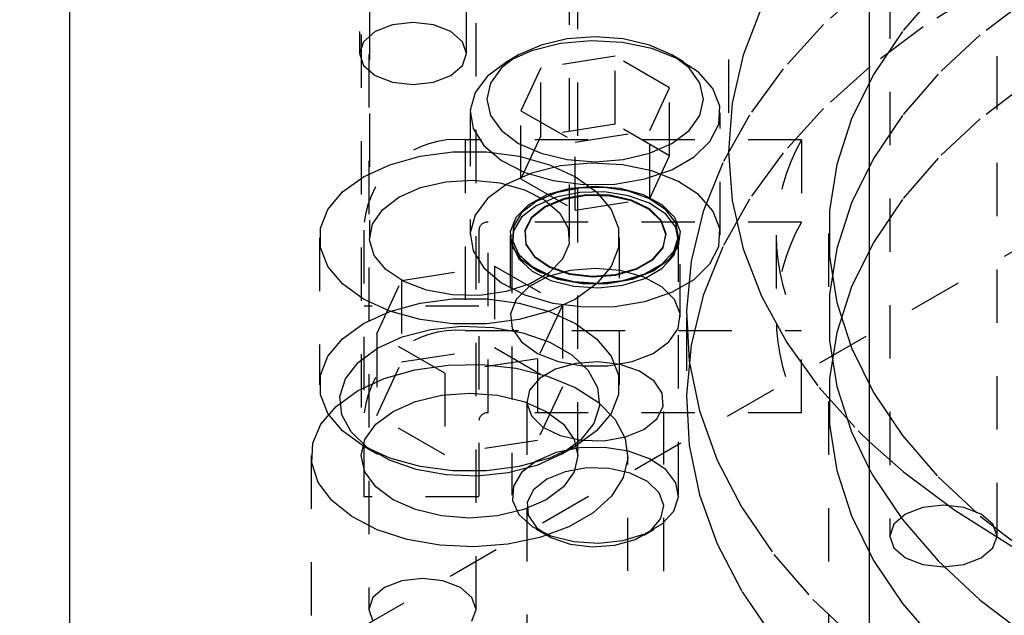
# Model space of a CAD drawing. Header units: inches. Extents: x 1907 to 2452, y -210 to -54.
# Tile 469 of 656: x 2003.84 to 2005.69, y -199.54 to -198.43. Entities that reach past the tile are written whole.
import ezdxf

# ---------------------------------------------------------------- set-up
doc = ezdxf.new("R2010")
doc.units = ezdxf.units.IN
doc.header["$LTSCALE"] = 0.5
doc.header["$MEASUREMENT"] = 0
doc.linetypes.add('HIDDEN', pattern=[0.225, 0.15, -0.075])
doc.layers.add('SID-M-H', color=4, linetype='HIDDEN')
doc.layers.add('SID-M-S', color=105, linetype='Continuous')

msp = doc.modelspace()

# ---------------------------------------------------------------- linework, layer by layer
at = {"layer": 'SID-M-H'}
for p, q in [((2005.17064, -196.30087), (2005.17064, -198.67415)), ((2004.47848, -196.44829), (2004.47848, -198.48964)), ((2004.67948, -198.48964), (2004.67948, -196.44829)), ((2004.48204, -196.65389), (2004.48204, -199.24395)), ((2004.88804, -199.24395), (2004.88804, -196.65389)), ((2004.49754, -197.20228), (2004.49754, -198.83568)), ((2004.87254, -198.83568), (2004.87254, -197.20228)), ((2004.49615, -197.49125), (2004.49615, -199.5326)), ((2004.69715, -199.5326), (2004.69715, -197.49125)), ((2005.4729, -197.76184), (2005.4729, -199.39492)), ((2005.6739, -199.39492), (2005.6739, -197.76184)), ((2007.15991, -198.02087), (1994.07844, -205.57264)), ((2005.43631, -198.35639), (2005.34845, -198.43548)), ((2005.5635, -198.37077), (2005.4966, -198.44833)), ((2005.64565, -198.37032), (2005.53562, -198.43955)), ((2005.73297, -198.38554), (2005.64252, -198.45469)), ((2005.2324, -198.40334), (2005.19817, -198.49245)), ((2004.57898, -198.43162), (2004.54052, -198.43604)), ((2004.61743, -198.43604), (2004.57898, -198.43162)), ((2004.50791, -198.44861), (2004.48613, -198.46744)), ((2004.54052, -198.43604), (2004.50791, -198.44861)), ((2004.65004, -198.44861), (2004.61743, -198.43604)), ((2004.67183, -198.46744), (2004.65004, -198.44861)), ((2005.34845, -198.43548), (2005.2727, -198.51864)), ((2005.53562, -198.43955), (2005.43631, -198.51399)), ((2005.4966, -198.44833), (2005.44238, -198.52913)), ((2004.48613, -198.46744), (2004.47848, -198.48964)), ((2004.67948, -198.48964), (2004.67183, -198.46744)), ((2004.86807, -198.46208), (2004.81908, -198.47379)), ((2004.91328, -198.46563), (2004.85525, -198.47093)), ((2004.92064, -198.45808), (2004.86807, -198.46208)), ((2004.97177, -198.46882), (2004.91328, -198.46563)), ((2004.97321, -198.46208), (2004.92064, -198.45808)), ((2005.0222, -198.47379), (2004.97321, -198.46208)), ((2005.64252, -198.45469), (2005.5635, -198.52836)), ((2004.80133, -198.4844), (2004.75491, -198.50519)), ((2004.81908, -198.47379), (2004.77701, -198.49243)), ((2004.85525, -198.47093), (2004.80133, -198.4844)), ((2005.02704, -198.48031), (2004.97177, -198.46882)), ((2005.06427, -198.49243), (2005.0222, -198.47379)), ((2005.07563, -198.49937), (2005.02704, -198.48031)), ((2004.47848, -198.48964), (2004.48613, -198.51184)), ((2004.67183, -198.51184), (2004.67948, -198.48964)), ((2004.75491, -198.50519), (2004.7189, -198.53199)), ((2004.77701, -198.49243), (2004.74473, -198.51672)), ((2004.77698, -198.49244), (2004.75488, -198.50521)), ((2004.958, -198.49486), (2004.81858, -198.51643)), ((2005.06006, -198.55378), (2004.958, -198.49486)), ((2004.958, -198.62245), (2004.958, -198.49486)), ((2005.09655, -198.51672), (2005.06427, -198.49243)), ((2005.08639, -198.50521), (2005.06429, -198.49244)), ((2005.11449, -198.52481), (2005.07563, -198.49937)), ((2005.19817, -198.49245), (2005.17754, -198.58295)), ((2004.48613, -198.51184), (2004.50791, -198.53066)), ((2004.65004, -198.53066), (2004.67183, -198.51184)), ((2004.74473, -198.51672), (2004.72443, -198.545)), ((2004.81858, -198.51643), (2004.78122, -198.59691)), ((2004.81858, -198.64401), (2004.81858, -198.51643)), ((2005.11684, -198.545), (2005.09655, -198.51672)), ((2005.2727, -198.51864), (2005.20961, -198.60525)), ((2005.43631, -198.51399), (2005.34845, -198.59308)), ((2004.50791, -198.53066), (2004.54052, -198.54324)), ((2004.61743, -198.54324), (2004.65004, -198.53066)), ((2004.7189, -198.53199), (2004.69557, -198.56311)), ((2005.14116, -198.55503), (2005.11449, -198.52481)), ((2005.44238, -198.52913), (2005.4013, -198.61247)), ((2005.5635, -198.52836), (2005.4966, -198.60593)), ((2004.54052, -198.54324), (2004.57898, -198.54766)), ((2004.57898, -198.54766), (2004.61743, -198.54324)), ((2004.72443, -198.545), (2004.71751, -198.57535)), ((2005.0227, -198.63427), (2005.06006, -198.55378)), ((2005.06006, -198.68136), (2005.06006, -198.55378)), ((2005.12376, -198.57535), (2005.11684, -198.545)), ((2005.15397, -198.58813), (2005.14116, -198.55503)), ((2005.73297, -198.54314), (2005.64252, -198.61228)), ((2004.69557, -198.56311), (2004.68638, -198.59661)), ((2004.71751, -198.57535), (2004.72443, -198.6057)), ((2005.11684, -198.6057), (2005.12376, -198.57535)), ((2004.68638, -198.59661), (2004.69191, -198.63038)), ((2004.78122, -198.59691), (2004.88328, -198.65583)), ((2004.78122, -198.7245), (2004.78122, -198.59691)), ((2005.15213, -198.62203), (2005.15397, -198.58813)), ((2005.17754, -198.58295), (2005.17064, -198.67415)), ((2005.34845, -198.59308), (2005.2727, -198.67623)), ((2004.68626, -198.60086), (2004.68626, -198.83051)), ((2004.72443, -198.6057), (2004.74473, -198.63398)), ((2005.09655, -198.63398), (2005.11684, -198.6057)), ((2005.15501, -198.83051), (2005.15501, -198.60086)), ((2005.20961, -198.60525), (2005.15965, -198.69467)), ((2005.4013, -198.61247), (2005.37372, -198.69765)), ((2005.4966, -198.60593), (2005.44238, -198.68672)), ((2005.64252, -198.61228), (2005.5635, -198.68595)), ((2004.69191, -198.63038), (2004.71181, -198.66229)), ((2004.74473, -198.63398), (2004.77701, -198.65826)), ((2004.958, -198.62245), (2004.81858, -198.64401)), ((2004.88328, -198.65583), (2005.0227, -198.63427)), ((2005.06006, -198.68136), (2004.958, -198.62245)), ((2005.0227, -198.76185), (2005.0227, -198.63427)), ((2005.06427, -198.65826), (2005.09655, -198.63398)), ((2005.13574, -198.6546), (2005.15213, -198.62203)), ((2004.67664, -198.65156), (2004.67664, -199.00947)), ((2005.30735, -198.65156), (2004.67664, -198.65156)), ((2004.81858, -198.64401), (2004.78122, -198.7245)), ((2005.30735, -198.65156), (2005.30735, -198.80588)), ((2004.71181, -198.66229), (2004.74483, -198.69034)), ((2004.77701, -198.65826), (2004.81908, -198.6769)), ((2004.88328, -198.78342), (2004.88328, -198.65583)), ((2005.0222, -198.6769), (2005.06427, -198.65826)), ((2005.10583, -198.68379), (2005.13574, -198.6546)), ((2004.53541, -198.69821), (2004.59215, -198.68243)), ((2004.59215, -198.68243), (2004.65355, -198.67434)), ((2004.65355, -198.67434), (2004.71653, -198.67434)), ((2004.71653, -198.67434), (2004.77793, -198.68243)), ((2004.77793, -198.68243), (2004.83468, -198.69821)), ((2004.81908, -198.6769), (2004.86807, -198.68861)), ((2004.86807, -198.68861), (2004.92064, -198.69261)), ((2004.92064, -198.69261), (2004.97321, -198.68861)), ((2004.97321, -198.68861), (2005.0222, -198.6769)), ((2005.0227, -198.76185), (2005.06006, -198.68136)), ((2005.06429, -198.70777), (2005.10583, -198.68379)), ((2005.17064, -198.67415), (2005.17754, -198.76534)), ((2005.2727, -198.67623), (2005.20961, -198.76284)), ((2005.44238, -198.68672), (2005.4013, -198.77006)), ((2005.5635, -198.68595), (2005.4966, -198.76352)), ((2004.48617, -198.72088), (2004.53541, -198.69821)), ((2004.74483, -198.69034), (2004.7889, -198.71277)), ((2004.85525, -198.70059), (2004.80133, -198.71406)), ((2004.83468, -198.69821), (2004.88391, -198.72088)), ((2004.91328, -198.69528), (2004.85525, -198.70059)), ((2004.97177, -198.69847), (2004.91328, -198.69528)), ((2005.02704, -198.70996), (2004.97177, -198.69847)), ((2005.01372, -198.72504), (2005.06429, -198.70777)), ((2005.15965, -198.69467), (2005.12319, -198.78624)), ((2005.37372, -198.69765), (2005.35987, -198.78392)), ((2004.4469, -198.7493), (2004.48617, -198.72088)), ((2004.80133, -198.71406), (2004.75491, -198.73484)), ((2004.78122, -198.7245), (2004.88328, -198.78342)), ((2004.7889, -198.71277), (2004.84125, -198.72817)), ((2004.88391, -198.72088), (2004.92318, -198.7493)), ((2004.9573, -198.7345), (2005.01372, -198.72504)), ((2005.07563, -198.72902), (2005.02704, -198.70996)), ((2004.55246, -198.75914), (2004.59315, -198.74133)), ((2004.59315, -198.74133), (2004.64065, -198.73052)), ((2004.64065, -198.73052), (2004.69144, -198.7275)), ((2004.69144, -198.7275), (2004.74176, -198.73251)), ((2004.75491, -198.73484), (2004.7189, -198.76164)), ((2004.74176, -198.73251), (2004.78788, -198.74517)), ((2004.78788, -198.74517), (2004.82636, -198.76455)), ((2004.83079, -198.75444), (2004.87362, -198.74253)), ((2004.84125, -198.72817), (2004.89858, -198.73556)), ((2004.89159, -198.74189), (2004.84763, -198.75077)), ((2004.89159, -198.74221), (2004.84763, -198.75109)), ((2004.87362, -198.74253), (2004.92064, -198.73844)), ((2004.93813, -198.74088), (2004.89159, -198.74189)), ((2004.93813, -198.7412), (2004.89159, -198.74221)), ((2004.89858, -198.73556), (2004.9573, -198.7345)), ((2004.92064, -198.73844), (2004.96765, -198.74253)), ((2004.98312, -198.74784), (2004.93813, -198.74088)), ((2004.98312, -198.74816), (2004.93813, -198.7412)), ((2004.96765, -198.74253), (2005.01049, -198.75444)), ((2005.11449, -198.75446), (2005.07563, -198.72902)), ((2004.41957, -198.78206), (2004.4469, -198.7493)), ((2004.5216, -198.78263), (2004.55246, -198.75914)), ((2004.7189, -198.76164), (2004.69557, -198.79277)), ((2004.79594, -198.77311), (2004.83079, -198.75444)), ((2004.84763, -198.75077), (2004.81015, -198.76673)), ((2004.84763, -198.75109), (2004.81015, -198.76705)), ((2004.84763, -198.75934), (2004.81015, -198.7753)), ((2004.86224, -198.76188), (2004.82662, -198.77656)), ((2004.86236, -198.76326), (2004.82681, -198.77792)), ((2004.89159, -198.75045), (2004.84763, -198.75934)), ((2004.90419, -198.75467), (2004.86224, -198.76188)), ((2004.90422, -198.75607), (2004.86236, -198.76326)), ((2004.88328, -198.78342), (2005.0227, -198.76185)), ((2004.93813, -198.74945), (2004.89159, -198.75045)), ((2004.94792, -198.75571), (2004.90419, -198.75467)), ((2004.94787, -198.75711), (2004.90422, -198.75607)), ((2004.92318, -198.7493), (2004.95051, -198.78206)), ((2004.98312, -198.75641), (2004.93813, -198.74945)), ((2004.98856, -198.76628), (2004.94787, -198.75711)), ((2004.9887, -198.7649), (2004.94792, -198.75571)), ((2005.02256, -198.76214), (2004.98312, -198.74784)), ((2005.02256, -198.76247), (2004.98312, -198.74816)), ((2005.02256, -198.77071), (2004.98312, -198.75641)), ((2005.01049, -198.75444), (2005.04534, -198.77311)), ((2005.05294, -198.78253), (2005.02256, -198.76214)), ((2005.05294, -198.78285), (2005.02256, -198.76247)), ((2005.14116, -198.78468), (2005.11449, -198.75446)), ((2005.20961, -198.76284), (2005.15965, -198.85226)), ((2005.4966, -198.76352), (2005.44238, -198.84432)), ((2004.40556, -198.8175), (2004.41957, -198.78206)), ((2004.77216, -198.79688), (2004.79594, -198.77311)), ((2004.81015, -198.76673), (2004.7825, -198.78837)), ((2004.81015, -198.76705), (2004.7825, -198.78869)), ((2004.81015, -198.7753), (2004.7825, -198.79694)), ((2004.82662, -198.77656), (2004.80118, -198.79712)), ((2004.82681, -198.77792), (2004.80143, -198.79844)), ((2004.82636, -198.76455), (2004.85437, -198.7892)), ((2004.95051, -198.78206), (2004.96452, -198.8175)), ((2005.0219, -198.78257), (2004.98856, -198.76628)), ((2005.0221, -198.78123), (2004.9887, -198.7649)), ((2005.04451, -198.80293), (2005.0221, -198.78123)), ((2005.05294, -198.79109), (2005.02256, -198.77071)), ((2005.04534, -198.77311), (2005.06911, -198.79688)), ((2005.07156, -198.80717), (2005.05294, -198.78253)), ((2005.17754, -198.76534), (2005.19817, -198.85584)), ((2005.4013, -198.77006), (2005.37372, -198.85524)), ((2004.50287, -198.81006), (2004.5216, -198.78263)), ((2004.69557, -198.79277), (2004.68638, -198.82627)), ((2004.76158, -198.82363), (2004.77216, -198.79688)), ((2004.7825, -198.78837), (2004.76711, -198.81375)), ((2004.7825, -198.78869), (2004.76711, -198.81407)), ((2004.7825, -198.79694), (2004.76711, -198.82231)), ((2004.80118, -198.79712), (2004.78869, -198.82134)), ((2004.80143, -198.79844), (2004.78896, -198.82261)), ((2004.85437, -198.7892), (2004.86981, -198.81729)), ((2005.04426, -198.80424), (2005.0219, -198.78257)), ((2005.07156, -198.80749), (2005.05294, -198.78285)), ((2005.07156, -198.81574), (2005.05294, -198.79109)), ((2005.06911, -198.79688), (2005.07969, -198.82363)), ((2005.12319, -198.78624), (2005.1005, -198.87927)), ((2005.15397, -198.81778), (2005.14116, -198.78468)), ((2005.35987, -198.78392), (2005.35987, -198.87057)), ((2004.40556, -198.85386), (2004.40556, -198.8175)), ((2004.48764, -199.32139), (2004.48764, -198.80588)), ((2004.49765, -198.83938), (2004.50287, -198.81006)), ((2004.72014, -199.1638), (2004.72014, -198.80588)), ((2005.30735, -198.80588), (2004.72014, -198.80588)), ((2004.76711, -198.81375), (2004.76537, -198.84061)), ((2004.76711, -198.81407), (2004.76537, -198.84094)), ((2004.86981, -198.81729), (2004.87156, -198.84675)), ((2004.96452, -198.8175), (2004.96452, -198.85386)), ((2005.05322, -198.82892), (2005.04426, -198.80424)), ((2005.05349, -198.82766), (2005.04451, -198.80293)), ((2005.07678, -198.83389), (2005.07156, -198.80717)), ((2005.07678, -198.83421), (2005.07156, -198.80749)), ((2005.07678, -198.84246), (2005.07156, -198.81574)), ((2005.15213, -198.85168), (2005.15397, -198.81778)), ((2004.40379, -198.83568), (2004.40379, -199.11127)), ((2004.68638, -198.82627), (2004.69191, -198.86003)), ((2004.70264, -198.82017), (2004.70264, -199.32139)), ((2004.76114, -198.83051), (2004.76114, -198.98484)), ((2004.76514, -198.851), (2004.76158, -198.82363)), ((2004.76439, -198.83051), (2004.76439, -198.83084)), ((2004.76711, -198.82231), (2004.76537, -198.84918)), ((2004.78869, -198.82134), (2004.7905, -198.84659)), ((2004.78896, -198.82261), (2004.79077, -198.8478)), ((2004.96629, -199.11127), (2004.96629, -198.83568)), ((2005.04782, -198.85394), (2005.05322, -198.82892)), ((2005.04808, -198.85274), (2005.05349, -198.82766)), ((2005.06812, -198.86031), (2005.07678, -198.83389)), ((2005.06812, -198.86063), (2005.07678, -198.83421)), ((2005.07969, -198.82363), (2005.07614, -198.851)), ((2005.07689, -198.83084), (2005.07689, -198.83051)), ((2005.08014, -198.98484), (2005.08014, -198.83051)), ((2005.25964, -198.83051), (2005.25964, -198.98484)), ((2005.35814, -198.82725), (2005.35814, -198.98484)), ((2004.41957, -198.88931), (2004.40556, -198.85386)), ((2004.50633, -198.86843), (2004.49765, -198.83938)), ((2004.76439, -198.83908), (2004.76439, -199.31819)), ((2004.78251, -198.87655), (2004.76514, -198.851)), ((2004.76537, -198.84061), (2004.77743, -198.86659)), ((2004.76537, -198.84094), (2004.77743, -198.86691)), ((2004.76537, -198.84918), (2004.77743, -198.87515)), ((2004.7905, -198.84659), (2004.80641, -198.87013)), ((2004.79077, -198.8478), (2004.80664, -198.8713)), ((2004.87156, -198.84675), (2004.85947, -198.87539)), ((2004.96452, -198.85386), (2004.95051, -198.88931)), ((2005.02863, -198.8766), (2005.04782, -198.85394)), ((2005.02885, -198.87544), (2005.04808, -198.85274)), ((2005.07614, -198.851), (2005.05877, -198.87655)), ((2005.06812, -198.86888), (2005.07678, -198.84246)), ((2005.07689, -199.31819), (2005.07689, -198.83908)), ((2005.15965, -198.85226), (2005.12319, -198.94383)), ((2005.13574, -198.88425), (2005.15213, -198.85168)), ((2005.19817, -198.85584), (2005.2324, -198.94496)), ((2005.37372, -198.85524), (2005.35987, -198.94152)), ((2005.44238, -198.84432), (2005.4013, -198.92766)), ((2004.52826, -198.89505), (2004.50633, -198.86843)), ((2004.69191, -198.86003), (2004.71181, -198.89194)), ((2004.77743, -198.86659), (2004.80221, -198.88935)), ((2004.77743, -198.86691), (2004.80221, -198.88967)), ((2004.80641, -198.87013), (2004.8347, -198.88941)), ((2004.80664, -198.8713), (2004.83488, -198.89054)), ((2005.04636, -198.88408), (2005.06812, -198.86031)), ((2005.04636, -198.8844), (2005.06812, -198.86063)), ((2005.04636, -198.89265), (2005.06812, -198.86888)), ((2005.35987, -198.87057), (2005.37372, -198.95685)), ((2004.4469, -198.92206), (2004.41957, -198.88931)), ((2004.55767, -198.91525), (2004.73166, -198.88834)), ((2004.71181, -198.89194), (2004.74483, -198.91999)), ((2004.73166, -198.88834), (2004.73166, -199.04144)), ((2004.73166, -198.88834), (2004.85904, -198.96187)), ((2004.77743, -198.87515), (2004.80221, -198.89792)), ((2004.81215, -198.89801), (2004.78251, -198.87655)), ((2004.80221, -198.88935), (2004.83751, -198.90689)), ((2004.80221, -198.88967), (2004.83751, -198.90721)), ((2004.85947, -198.87539), (2004.83444, -198.90109)), ((2004.8347, -198.88941), (2004.8723, -198.90234)), ((2004.83488, -198.89054), (2004.8724, -198.90345)), ((2004.92064, -198.89276), (2004.87362, -198.89685)), ((2004.96765, -198.89685), (2004.92064, -198.89276)), ((2004.95051, -198.88931), (2004.92318, -198.92206)), ((2004.95858, -198.9044), (2004.9979, -198.89331)), ((2004.99774, -198.89443), (2005.02863, -198.8766)), ((2004.9979, -198.89331), (2005.02885, -198.87544)), ((2005.01342, -198.90309), (2005.04636, -198.88408)), ((2005.01342, -198.90341), (2005.04636, -198.8844)), ((2005.01342, -198.91166), (2005.04636, -198.89265)), ((2005.05877, -198.87655), (2005.02913, -198.89801)), ((2005.1005, -198.87927), (2005.09175, -198.97309)), ((2005.10583, -198.91344), (2005.13574, -198.88425)), ((2004.56182, -198.91727), (2004.52826, -198.89505)), ((2004.83079, -198.90876), (2004.79594, -198.92743)), ((2004.83444, -198.90109), (2004.79834, -198.92193)), ((2004.80221, -198.89792), (2004.83751, -198.91546)), ((2004.85143, -198.91347), (2004.81215, -198.89801)), ((2004.87362, -198.89685), (2004.83079, -198.90876)), ((2004.83751, -198.90689), (2004.8802, -198.91764)), ((2004.83751, -198.90721), (2004.8802, -198.91796)), ((2004.8723, -198.90234), (2004.91514, -198.90753)), ((2004.8724, -198.90345), (2004.91515, -198.90862)), ((2004.91514, -198.90753), (2004.95858, -198.9044)), ((2004.91515, -198.90862), (2004.9585, -198.9055)), ((2004.9585, -198.9055), (2004.99774, -198.89443)), ((2005.01049, -198.90876), (2004.96765, -198.89685)), ((2004.97224, -198.91565), (2005.01342, -198.90309)), ((2004.97224, -198.91598), (2005.01342, -198.90341)), ((2004.97224, -198.92422), (2005.01342, -198.91166)), ((2005.02913, -198.89801), (2004.98984, -198.91347)), ((2005.04534, -198.92743), (2005.01049, -198.90876)), ((2004.48617, -198.95049), (2004.4469, -198.92206)), ((2004.51105, -199.0157), (2004.55767, -198.91525)), ((2004.55767, -198.91525), (2004.55767, -199.06835)), ((2004.60451, -198.93343), (2004.56182, -198.91727)), ((2004.74483, -198.91999), (2004.7889, -198.94242)), ((2004.79834, -198.92193), (2004.75383, -198.93638)), ((2004.79594, -198.92743), (2004.77216, -198.9512)), ((2004.83751, -198.91546), (2004.8802, -198.92621)), ((2004.89687, -198.92156), (2004.85143, -198.91347)), ((2004.8802, -198.91764), (2004.92648, -198.92065)), ((2004.8802, -198.91796), (2004.92648, -198.92097)), ((2004.8802, -198.92621), (2004.92648, -198.92922)), ((2004.92318, -198.92206), (2004.88391, -198.95049)), ((2004.94441, -198.92156), (2004.89687, -198.92156)), ((2004.92648, -198.92065), (2004.97224, -198.91565)), ((2004.92648, -198.92097), (2004.97224, -198.91598)), ((2004.92648, -198.92922), (2004.97224, -198.92422)), ((2004.98984, -198.91347), (2004.94441, -198.92156)), ((2005.06911, -198.9512), (2005.04534, -198.92743)), ((2005.06429, -198.93742), (2005.10583, -198.91344)), ((2005.4013, -198.92766), (2005.37372, -199.01283)), ((2004.65318, -198.94235), (2004.60451, -198.93343)), ((2004.70422, -198.94336), (2004.65318, -198.94235)), ((2004.75383, -198.93638), (2004.70422, -198.94336)), ((2004.7889, -198.94242), (2004.84125, -198.95782)), ((2005.01372, -198.95469), (2005.06429, -198.93742)), ((2005.12319, -198.94383), (2005.1005, -199.03687)), ((2005.2324, -198.94496), (2005.27995, -199.03201)), ((2005.35987, -198.94152), (2005.35987, -199.02817)), ((2004.53541, -198.97316), (2004.48617, -198.95049)), ((2004.70264, -198.96347), (2004.48764, -198.96347)), ((2004.53541, -198.97379), (2004.59215, -198.95801)), ((2004.59215, -198.95801), (2004.65355, -198.94992)), ((2004.65355, -198.94992), (2004.71653, -198.94992)), ((2004.71653, -198.94992), (2004.77793, -198.95801)), ((2004.77216, -198.9512), (2004.76158, -198.97796)), ((2004.77793, -198.95801), (2004.83468, -198.97379)), ((2004.85904, -198.96187), (2004.81241, -199.06232)), ((2004.88391, -198.95049), (2004.83468, -198.97316)), ((2004.84125, -198.95782), (2004.89858, -198.96522)), ((2004.85904, -198.96187), (2004.85904, -199.11497)), ((2004.89858, -198.96522), (2004.9573, -198.96415)), ((2004.9573, -198.96415), (2005.01372, -198.95469)), ((2005.07969, -198.97796), (2005.06911, -198.9512)), ((2005.37372, -198.95685), (2005.4013, -199.04203)), ((2004.48617, -198.99646), (2004.53541, -198.97379)), ((2004.59215, -198.98893), (2004.53541, -198.97316)), ((2004.76158, -198.97796), (2004.76514, -199.00533)), ((2004.83468, -198.97316), (2004.77793, -198.98893)), ((2004.83468, -198.97379), (2004.88391, -198.99646)), ((2005.07614, -199.00533), (2005.07969, -198.97796)), ((2005.09164, -198.98484), (2005.09164, -199.14243)), ((2005.09175, -198.97309), (2005.097, -199.067)), ((2004.4469, -199.02488), (2004.48617, -198.99646)), ((2004.65355, -198.99702), (2004.59215, -198.98893)), ((2004.61252, -199.00754), (2004.67032, -199.00143)), ((2004.71653, -198.99702), (2004.65355, -198.99702)), ((2004.67032, -199.00143), (2004.72898, -199.00348)), ((2004.77793, -198.98893), (2004.71653, -198.99702)), ((2004.72898, -199.00348), (2004.78508, -199.01357)), ((2004.88391, -198.99646), (2004.92318, -199.02488)), ((2004.63842, -199.08923), (2004.51105, -199.0157)), ((2004.51105, -199.0157), (2004.51105, -199.1688)), ((2004.51268, -199.04239), (2004.55894, -199.02147)), ((2004.55894, -199.02147), (2004.61252, -199.00754)), ((2004.67664, -199.00947), (2005.30735, -199.00947)), ((2004.76514, -199.00533), (2004.78251, -199.03088)), ((2004.78508, -199.01357), (2004.83537, -199.03112)), ((2005.05877, -199.03088), (2005.07614, -199.00533)), ((2005.30735, -199.1638), (2005.30735, -199.00947)), ((2005.37372, -199.01283), (2005.35987, -199.09911)), ((2004.41957, -199.05764), (2004.4469, -199.02488)), ((2004.78251, -199.03088), (2004.81215, -199.05234)), ((2004.83537, -199.03112), (2004.87692, -199.05511)), ((2004.92318, -199.02488), (2004.95051, -199.05764)), ((2005.02913, -199.05234), (2005.05877, -199.03088)), ((2005.1005, -199.03687), (2005.09175, -199.13069)), ((2005.27995, -199.03201), (2005.34046, -199.11635)), ((2005.35987, -199.02817), (2005.37372, -199.11444)), ((2004.40556, -199.09309), (2004.41957, -199.05764)), ((2004.47644, -199.06909), (2004.51268, -199.04239)), ((2004.55767, -199.06835), (2004.73166, -199.04144)), ((2004.73166, -199.04144), (2004.85904, -199.11497)), ((2004.81215, -199.05234), (2004.85143, -199.0678)), ((2004.87692, -199.05511), (2004.90732, -199.08414)), ((2004.95051, -199.05764), (2004.96452, -199.09309)), ((2004.98984, -199.0678), (2005.02913, -199.05234)), ((2005.4013, -199.04203), (2005.44238, -199.12537)), ((2004.45233, -199.10002), (2004.47644, -199.06909)), ((2004.51105, -199.1688), (2004.55767, -199.06835)), ((2004.58266, -199.08307), (2004.64496, -199.07413)), ((2004.81241, -199.06232), (2004.63842, -199.08923)), ((2004.64496, -199.07413), (2004.70914, -199.07312)), ((2004.70914, -199.07312), (2004.77219, -199.08011)), ((2004.81241, -199.06232), (2004.81241, -199.21542)), ((2004.88397, -199.07134), (2004.84597, -199.08206)), ((2004.85143, -199.0678), (2004.89687, -199.07589)), ((2004.92595, -199.06832), (2004.88397, -199.07134)), ((2004.89687, -199.07589), (2004.94441, -199.07589)), ((2004.96735, -199.07333), (2004.92595, -199.06832)), ((2004.94441, -199.07589), (2004.98984, -199.0678)), ((2005.00369, -199.08583), (2004.96735, -199.07333)), ((2005.097, -199.067), (2005.11622, -199.1603)), ((2004.40556, -199.12944), (2004.40556, -199.09309)), ((2004.52514, -199.09954), (2004.58266, -199.08307)), ((2004.63842, -199.08923), (2004.63842, -199.24233)), ((2004.77219, -199.08011), (2004.83116, -199.09475)), ((2004.84597, -199.08206), (2004.81606, -199.09933)), ((2004.83116, -199.09475), (2004.88331, -199.11637)), ((2004.90732, -199.08414), (2004.9248, -199.11652)), ((2004.96452, -199.09309), (2004.96452, -199.12944)), ((2005.03103, -199.10446), (2005.00369, -199.08583)), ((2004.44174, -199.13339), (2004.45233, -199.10002)), ((2004.4751, -199.12276), (2004.52514, -199.09954)), ((2004.81606, -199.09933), (2004.79748, -199.12127)), ((2005.0464, -199.12721), (2005.03103, -199.10446)), ((2005.35987, -199.09911), (2005.35987, -199.18576)), ((2005.37372, -199.11444), (2005.4013, -199.19962)), ((2004.41957, -199.16489), (2004.40556, -199.12944)), ((2004.43488, -199.15164), (2004.4751, -199.12276)), ((2004.58354, -199.14246), (2004.6325, -199.13076)), ((2004.6325, -199.13076), (2004.68504, -199.12676)), ((2004.68504, -199.12676), (2004.73758, -199.13076)), ((2004.73758, -199.13076), (2004.78654, -199.14246)), ((2004.79748, -199.12127), (2004.79225, -199.1455)), ((2004.85904, -199.11497), (2004.81241, -199.21542)), ((2004.88331, -199.11637), (2004.92618, -199.14396)), ((2004.9248, -199.11652), (2004.92835, -199.15038)), ((2004.96452, -199.12944), (2004.95051, -199.16489)), ((2005.04815, -199.15161), (2005.0464, -199.12721)), ((2005.09175, -199.13069), (2005.097, -199.22459)), ((2005.34046, -199.11635), (2005.41347, -199.19731)), ((2005.44238, -199.12537), (2005.4966, -199.20616)), ((2004.40635, -199.18485), (2004.43488, -199.15164)), ((2004.44528, -199.16725), (2004.44174, -199.13339)), ((2004.5415, -199.16109), (2004.58354, -199.14246)), ((2004.78654, -199.14246), (2004.82858, -199.16109)), ((2004.79214, -199.14243), (2004.79214, -199.86099)), ((2004.79225, -199.1455), (2004.80093, -199.1694)), ((2004.92835, -199.15038), (2004.91775, -199.18375)), ((2004.92618, -199.14396), (2004.95778, -199.17622)), ((2005.03608, -199.17501), (2005.04815, -199.15161)), ((2005.04914, -199.86099), (2005.04914, -199.14243)), ((2005.35814, -199.14243), (2005.35814, -201.18379)), ((2004.4469, -199.19765), (2004.41957, -199.16489)), ((2004.46277, -199.19964), (2004.44528, -199.16725)), ((2004.50924, -199.18536), (2004.5415, -199.16109)), ((2004.63842, -199.24233), (2004.51105, -199.1688)), ((2005.30735, -199.1638), (2004.72014, -199.1638)), ((2004.80093, -199.1694), (2004.82258, -199.19038)), ((2004.82858, -199.16109), (2004.86084, -199.18536)), ((2004.95051, -199.16489), (2004.92318, -199.19765)), ((2005.11622, -199.1603), (2005.14925, -199.2523)), ((2004.39086, -199.22081), (2004.40635, -199.18485)), ((2004.48896, -199.21362), (2004.50924, -199.18536)), ((2004.86084, -199.18536), (2004.88112, -199.21362)), ((2004.91775, -199.18375), (2004.89364, -199.21468)), ((2004.95778, -199.17622), (2004.97662, -199.21165)), ((2005.0115, -199.19489), (2005.03608, -199.17501)), ((2005.35987, -199.18576), (2005.37372, -199.27204)), ((2004.48617, -199.22607), (2004.4469, -199.19765)), ((2004.49317, -199.22867), (2004.46277, -199.19964)), ((2004.82258, -199.19038), (2004.85486, -199.20616)), ((2004.85486, -199.20616), (2004.89427, -199.21504)), ((2004.92318, -199.19765), (2004.88391, -199.22607)), ((2004.97707, -199.20908), (2005.0115, -199.19489)), ((2005.4013, -199.19962), (2005.43504, -199.27001)), ((2005.41347, -199.19731), (2005.43504, -199.21832)), ((2005.4966, -199.20616), (2005.5635, -199.28373)), ((2004.38912, -199.25786), (2004.39086, -199.22081)), ((2004.48204, -199.24395), (2004.48896, -199.21362)), ((2004.81241, -199.21542), (2004.63842, -199.24233)), ((2004.89364, -199.21468), (2004.8574, -199.24139)), ((2004.88112, -199.21362), (2004.88804, -199.24395)), ((2004.89427, -199.21504), (2004.93653, -199.21605)), ((2004.93653, -199.21605), (2004.97707, -199.20908)), ((2004.97662, -199.21165), (2004.98183, -199.24859)), ((2005.097, -199.22459), (2005.11622, -199.31789)), ((2004.38814, -199.24395), (2004.38814, -200.06049)), ((2004.48896, -199.27428), (2004.48204, -199.24395)), ((2004.48614, -199.22605), (2004.51266, -199.24137)), ((2004.53541, -199.24874), (2004.48617, -199.22607)), ((2004.53472, -199.25265), (2004.49317, -199.22867)), ((2004.84763, -199.23845), (2004.81015, -199.25441)), ((2004.8574, -199.24139), (2004.81114, -199.26231)), ((2004.88391, -199.22607), (2004.83468, -199.24874)), ((2004.89159, -199.22957), (2004.84763, -199.23845)), ((2004.85743, -199.24137), (2004.88395, -199.22605)), ((2004.88804, -199.24395), (2004.88112, -199.27428)), ((2004.93813, -199.22856), (2004.89159, -199.22957)), ((2004.98312, -199.23552), (2004.93813, -199.22856)), ((2004.98194, -200.06049), (2004.98194, -199.24395)), ((2005.02256, -199.24982), (2004.98312, -199.23552)), ((2004.40122, -199.29426), (2004.38912, -199.25786)), ((2004.585, -199.2702), (2004.53472, -199.25265)), ((2004.59215, -199.26452), (2004.53541, -199.24874)), ((2004.81114, -199.26231), (2004.75756, -199.27623)), ((2004.83468, -199.24874), (2004.77793, -199.26452)), ((2004.81015, -199.25441), (2004.7825, -199.27605)), ((2004.98183, -199.24859), (2004.97317, -199.28532)), ((2005.05294, -199.2702), (2005.02256, -199.24982)), ((2005.14925, -199.2523), (2005.19587, -199.34232)), ((2004.50924, -199.30255), (2004.48896, -199.27428)), ((2004.6411, -199.28029), (2004.585, -199.2702)), ((2004.65355, -199.27261), (2004.59215, -199.26452)), ((2004.69976, -199.28234), (2004.6411, -199.28029)), ((2004.71653, -199.27261), (2004.65355, -199.27261)), ((2004.75756, -199.27623), (2004.69976, -199.28234)), ((2004.77793, -199.26452), (2004.71653, -199.27261)), ((2004.7825, -199.27605), (2004.76711, -199.30142)), ((2004.8642, -199.27421), (2004.82977, -199.2884)), ((2004.88112, -199.27428), (2004.86084, -199.30255)), ((2004.90474, -199.26724), (2004.8642, -199.27421)), ((2004.94701, -199.26825), (2004.90474, -199.26724)), ((2004.98642, -199.27713), (2004.94701, -199.26825)), ((2005.01869, -199.29291), (2004.98642, -199.27713)), ((2005.07156, -199.29485), (2005.05294, -199.2702)), ((2005.37372, -199.27204), (2005.4013, -199.35721)), ((2004.42659, -199.32831), (2004.40122, -199.29426)), ((2004.82977, -199.2884), (2004.80519, -199.30827)), ((2004.97317, -199.28532), (2004.95103, -199.32011)), ((2005.04035, -199.31389), (2005.01869, -199.29291)), ((2005.07678, -199.32157), (2005.07156, -199.29485)), ((2005.5635, -199.28373), (2005.64252, -199.3574)), ((2004.5415, -199.32682), (2004.50924, -199.30255)), ((2004.76711, -199.30142), (2004.76537, -199.32829)), ((2004.80519, -199.30827), (2004.79312, -199.33168)), ((2004.86084, -199.30255), (2004.82858, -199.32682)), ((2005.04903, -199.33779), (2005.04035, -199.31389)), ((2005.11622, -199.31789), (2005.14925, -199.40989)), ((2004.46404, -199.35841), (2004.42659, -199.32831)), ((2004.70264, -199.32139), (2004.48764, -199.32139)), ((2004.58354, -199.34544), (2004.5415, -199.32682)), ((2004.76537, -199.32829), (2004.77743, -199.35426)), ((2004.82858, -199.32682), (2004.78654, -199.34544)), ((2004.79312, -199.33168), (2004.79487, -199.35608)), ((2004.95103, -199.32011), (2004.91645, -199.35134)), ((2005.06812, -199.34799), (2005.07678, -199.32157)), ((2004.6325, -199.35715), (2004.58354, -199.34544)), ((2004.78654, -199.34544), (2004.73758, -199.35715)), ((2004.77743, -199.35426), (2004.80221, -199.37703)), ((2004.91645, -199.35134), (2004.87105, -199.37754)), ((2005.0438, -199.36202), (2005.04903, -199.33779)), ((2005.04636, -199.37176), (2005.06812, -199.34799)), ((2005.19587, -199.34232), (2005.25572, -199.42969)), ((2005.50234, -199.3539), (2005.48055, -199.37272)), ((2005.53494, -199.34132), (2005.50234, -199.3539)), ((2005.5734, -199.33691), (2005.53494, -199.34132)), ((2005.61186, -199.34132), (2005.5734, -199.33691)), ((2005.64447, -199.3539), (2005.61186, -199.34132)), ((2005.66625, -199.37272), (2005.64447, -199.3539)), ((2004.51183, -199.38316), (2004.46404, -199.35841)), ((2004.68504, -199.36114), (2004.6325, -199.35715)), ((2004.73758, -199.35715), (2004.68504, -199.36114)), ((2004.79487, -199.35608), (2004.81025, -199.37883)), ((2005.01342, -199.39077), (2005.04636, -199.37176)), ((2005.02522, -199.38396), (2005.0438, -199.36202)), ((2005.4013, -199.35721), (2005.44238, -199.44055)), ((2005.48055, -199.37272), (2005.4729, -199.39492)), ((2005.64252, -199.3574), (2005.73297, -199.42655)), ((2005.6739, -199.39492), (2005.66625, -199.37272)), ((2004.56772, -199.4014), (2004.51183, -199.38316)), ((2004.80221, -199.37703), (2004.83751, -199.39457)), ((2004.81013, -199.38197), (2004.82976, -199.3933)), ((2004.81025, -199.37883), (2004.83759, -199.39746)), ((2004.87105, -199.37754), (2004.81696, -199.3975)), ((2004.97224, -199.40333), (2005.01342, -199.39077)), ((2004.99531, -199.40123), (2005.02522, -199.38396)), ((2005.01152, -199.3933), (2005.03114, -199.38197)), ((2004.62909, -199.41228), (2004.56772, -199.4014)), ((2004.81696, -199.3975), (2004.75669, -199.41028)), ((2004.83751, -199.39457), (2004.8802, -199.40532)), ((2004.83759, -199.39746), (2004.87393, -199.40996)), ((2004.87393, -199.40996), (2004.91533, -199.41497)), ((2004.8802, -199.40532), (2004.92648, -199.40833)), ((2004.92648, -199.40833), (2004.97224, -199.40333)), ((2004.9573, -199.41195), (2004.99531, -199.40123)), ((2005.14925, -199.40989), (2005.19587, -199.49991)), ((2005.4729, -199.39492), (2005.48055, -199.41713)), ((2005.66625, -199.41713), (2005.6739, -199.39492)), ((2004.69308, -199.41529), (2004.62909, -199.41228)), ((2004.75669, -199.41028), (2004.69308, -199.41529)), ((2004.91533, -199.41497), (2004.9573, -199.41195)), ((2005.48055, -199.41713), (2005.50234, -199.43595)), ((2005.64447, -199.43595), (2005.66625, -199.41713)), ((2005.25572, -199.42969), (2005.32836, -199.51377)), ((2005.44238, -199.44055), (2005.4966, -199.52135)), ((2005.50234, -199.43595), (2005.53494, -199.44853)), ((2005.61186, -199.44853), (2005.64447, -199.43595)), ((2005.53494, -199.44853), (2005.5734, -199.45294)), ((2005.5734, -199.45294), (2005.61186, -199.44853)), ((2004.55819, -199.479), (2004.52559, -199.49158)), ((2004.59665, -199.47458), (2004.55819, -199.479)), ((2004.63511, -199.479), (2004.59665, -199.47458)), ((2004.66772, -199.49158), (2004.63511, -199.479)), ((2004.52559, -199.49158), (2004.5038, -199.5104)), ((2004.6895, -199.5104), (2004.66772, -199.49158)), ((2005.19587, -199.49991), (2005.25572, -199.58728)), ((2004.5038, -199.5104), (2004.49615, -199.5326)), ((2004.69715, -199.5326), (2004.6895, -199.5104)), ((2005.32836, -199.51377), (2005.41325, -199.59393)), ((2004.49615, -199.5326), (2004.5038, -199.5548)), ((2004.6895, -199.5548), (2004.69715, -199.5326)), ((2005.4966, -199.52135), (2005.5635, -199.59891))]:
    msp.add_line(p, q, dxfattribs=at)
for centre, radius, start, end in [((2004.66089, -198.82517), 0.17432, 84.81742, 173.64866), ((2005.6218, -198.83051), 0.36181, 150.35534, 209.64466), ((2004.71868, -198.82196), 0.01614, 84.81742, 173.64866), ((2005.6218, -198.98484), 0.36181, 150.35534, 209.64466), ((2004.66089, -199.18308), 0.17432, 84.81742, 173.64866), ((2004.71868, -199.17988), 0.01614, 84.81742, 173.64866)]:
    msp.add_arc(centre, radius, start, end, dxfattribs=at)
at = {"layer": 'SID-M-S'}
for p, q in [((2005.43504, -200.036), (2005.43504, -197.44553)), ((2003.93504, -198.31146), (2003.93504, -200.036)), ((2005.43504, -199.21832), (2005.49843, -199.2743)), ((2005.43504, -199.27001), (2005.44238, -199.28296)), ((2005.49843, -199.2743), (2005.59468, -199.34672)), ((2005.44238, -199.28296), (2005.4966, -199.36376)), ((2005.59468, -199.34672), (2005.70151, -199.41402)), ((2005.4966, -199.36376), (2005.5635, -199.44132)), ((2005.5635, -199.44132), (2005.64252, -199.51499)), ((2005.64252, -199.51499), (2005.73297, -199.58414))]:
    msp.add_line(p, q, dxfattribs=at)

doc.saveas('drawing.dxf')
